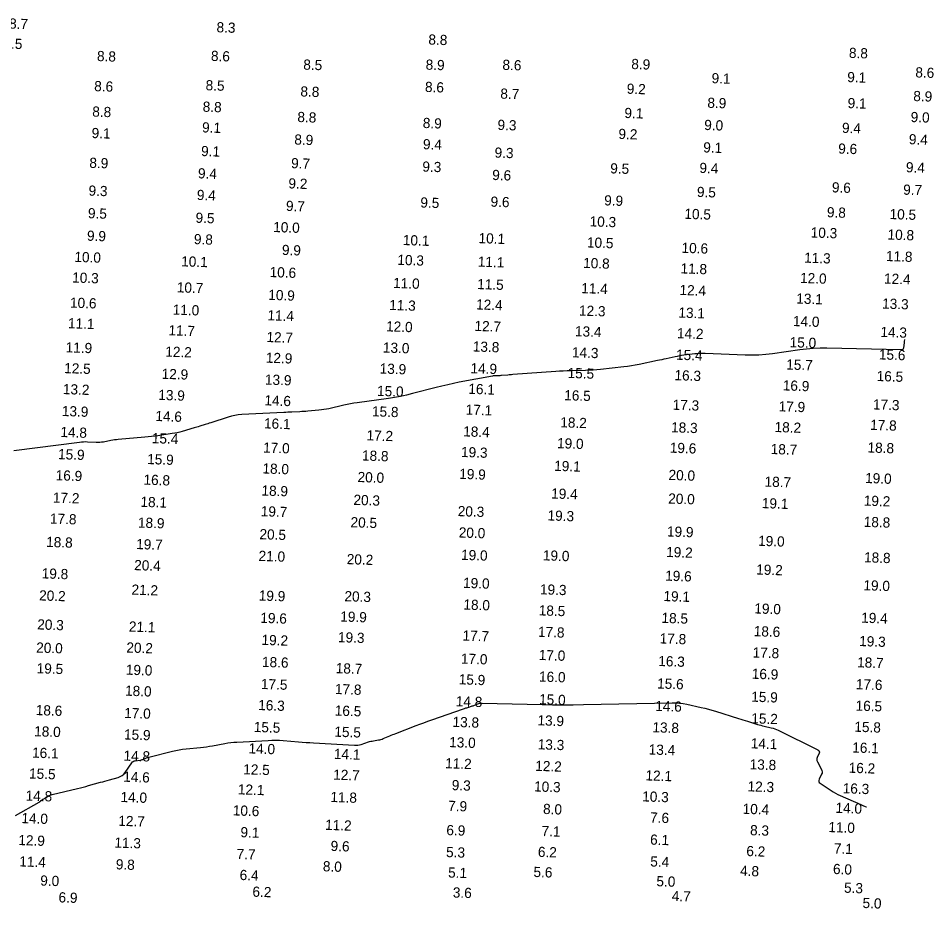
# Model space of a CAD drawing. Extents: x 988130 to 1132882, y 654656 to 841453.
# Drawn here: x 1069285.8 to 1069735.2, y 733585.5 to 734022.4 of the extents above; entities that cross this region are included whole.
import ezdxf

# ---------------------------------------------------------------- set-up
doc = ezdxf.new("R2010")
doc.units = 0
doc.layers.add('V-TOPO-MAJR', color=7, linetype='Continuous')
doc.layers.add('V-TOPO-SOUN', color=7, linetype='Continuous')

msp = doc.modelspace()

# ---------------------------------------------------------------- linework, layer by layer
at = {"layer": 'V-TOPO-MAJR'}
for points in [[(1069720.82, 733864.9), (1069720.71, 733863.9), (1069720.69, 733863.73), (1069720.68, 733863.57), (1069720.66, 733863.4), (1069720.64, 733863.23), (1069720.35, 733860.7), (1069720.24, 733860.29), (1069720.02, 733859.99), (1069719.7, 733859.82), (1069719.28, 733859.77), (1069682.82, 733860.5), (1069679.45, 733860.5), (1069676.1, 733860.37), (1069672.75, 733860.1), (1069669.41, 733859.7), (1069656.06, 733857.82), (1069652.72, 733857.42), (1069649.37, 733857.18), (1069646.01, 733857.09), (1069642.65, 733857.14), (1069623, 733857.92), (1069621.73, 733857.94), (1069620.46, 733857.92), (1069619.2, 733857.84), (1069617.94, 733857.72), (1069612.58, 733857.07), (1069611.48, 733856.93), (1069610.39, 733856.76), (1069609.3, 733856.56), (1069608.22, 733856.34), (1069603.89, 733855.4), (1069602.8, 733855.16), (1069601.72, 733854.93), (1069600.64, 733854.7), (1069599.56, 733854.47), (1069590.55, 733852.55), (1069588.69, 733852.18), (1069586.81, 733851.86), (1069584.93, 733851.58), (1069583.04, 733851.36), (1069571.59, 733850.16), (1069569.78, 733849.98), (1069567.96, 733849.85), (1069566.14, 733849.75), (1069564.32, 733849.68), (1069557.04, 733849.48), (1069555.21, 733849.42), (1069553.39, 733849.34), (1069551.57, 733849.24), (1069549.76, 733849.12), (1069528.64, 733847.59), (1069528.01, 733847.54), (1069527.37, 733847.49), (1069526.74, 733847.44), (1069526.1, 733847.38), (1069523.04, 733847.12), (1069522.67, 733847.09), (1069522.3, 733847.07), (1069521.93, 733847.06), (1069521.56, 733847.05), (1069520.08, 733847.04), (1069519.71, 733847.03), (1069519.34, 733847), (1069518.98, 733846.96), (1069518.61, 733846.9), (1069502.28, 733843.83), (1069499.44, 733843.27), (1069496.62, 733842.66), (1069493.8, 733842), (1069491, 733841.3), (1069479.3, 733838.25), (1069476.4, 733837.54), (1069473.5, 733836.92), (1069470.57, 733836.38), (1069467.63, 733835.92), (1069452.25, 733833.76), (1069450.59, 733833.51), (1069448.94, 733833.22), (1069447.3, 733832.9), (1069445.66, 733832.55), (1069438.27, 733830.87), (1069437.06, 733830.62), (1069435.84, 733830.41), (1069434.61, 733830.24), (1069433.38, 733830.11), (1069427.9, 733829.65), (1069426.93, 733829.57), (1069425.96, 733829.5), (1069424.99, 733829.44), (1069424.02, 733829.39), (1069420.14, 733829.2), (1069419.17, 733829.15), (1069418.2, 733829.11), (1069417.23, 733829.06), (1069416.26, 733829.01), (1069395.57, 733827.99), (1069393.85, 733827.84), (1069392.15, 733827.59), (1069390.47, 733827.21), (1069388.82, 733826.73), (1069380.28, 733823.91), (1069379.61, 733823.69), (1069378.94, 733823.48), (1069378.27, 733823.27), (1069377.59, 733823.06), (1069374.89, 733822.25), (1069374.21, 733822.05), (1069373.54, 733821.85), (1069372.86, 733821.65), (1069372.18, 733821.45), (1069366.28, 733819.71), (1069365.06, 733819.37), (1069363.84, 733819.08), (1069362.61, 733818.83), (1069361.37, 733818.62), (1069354.38, 733817.58), (1069352.8, 733817.36), (1069351.21, 733817.16), (1069349.63, 733816.99), (1069348.03, 733816.84), (1069334.9, 733815.73), (1069333.98, 733815.64), (1069333.07, 733815.52), (1069332.17, 733815.39), (1069331.26, 733815.22), (1069327.65, 733814.52), (1069326.75, 733814.37), (1069325.84, 733814.28), (1069324.93, 733814.24), (1069324.01, 733814.27), (1069319.88, 733814.5), (1069318.89, 733814.53), (1069317.89, 733814.51), (1069316.9, 733814.46), (1069315.92, 733814.35), (1069283.57, 733810.22)], [(1069284.5, 733631.27), (1069296.01, 733637.77), (1069296.12, 733637.84), (1069296.24, 733637.92), (1069296.34, 733638.01), (1069296.44, 733638.1), (1069296.86, 733638.51), (1069296.95, 733638.6), (1069297.04, 733638.67), (1069297.14, 733638.75), (1069297.25, 733638.81), (1069297.67, 733639.07), (1069297.78, 733639.13), (1069297.89, 733639.19), (1069297.99, 733639.26), (1069298.1, 733639.32), (1069300.61, 733640.74), (1069301.07, 733640.98), (1069301.54, 733641.18), (1069302.03, 733641.36), (1069302.53, 733641.49), (1069314.97, 733644.5), (1069316.32, 733644.83), (1069317.67, 733645.18), (1069319.02, 733645.53), (1069320.36, 733645.9), (1069326.24, 733647.52), (1069327.32, 733647.82), (1069328.4, 733648.13), (1069329.48, 733648.43), (1069330.55, 733648.73), (1069334.86, 733649.96), (1069335.88, 733650.34), (1069336.8, 733650.87), (1069337.6, 733651.56), (1069338.3, 733652.4), (1069341.59, 733657.12), (1069341.92, 733657.5), (1069342.3, 733657.79), (1069342.74, 733658), (1069343.23, 733658.11), (1069345.61, 733658.41), (1069345.98, 733658.46), (1069346.35, 733658.55), (1069346.7, 733658.65), (1069347.05, 733658.78), (1069348.45, 733659.36), (1069348.8, 733659.49), (1069349.15, 733659.62), (1069349.51, 733659.73), (1069349.87, 733659.83), (1069361.55, 733662.8), (1069363.19, 733663.19), (1069364.85, 733663.51), (1069366.51, 733663.77), (1069368.19, 733663.96), (1069375.29, 733664.64), (1069376.78, 733664.79), (1069378.27, 733664.99), (1069379.76, 733665.21), (1069381.24, 733665.47), (1069387.15, 733666.57), (1069388.63, 733666.82), (1069390.12, 733667.02), (1069391.61, 733667.18), (1069393.11, 733667.28), (1069408.43, 733668.12), (1069410.3, 733668.19), (1069412.16, 733668.2), (1069414.03, 733668.14), (1069415.89, 733668.02), (1069423.35, 733667.42), (1069425.21, 733667.27), (1069427.08, 733667.13), (1069428.94, 733667.01), (1069430.81, 733666.89), (1069450.83, 733665.71), (1069451.67, 733665.7), (1069452.49, 733665.77), (1069453.31, 733665.91), (1069454.11, 733666.14), (1069457.72, 733667.31), (1069458.32, 733667.5), (1069458.92, 733667.65), (1069459.53, 733667.79), (1069460.15, 733667.9), (1069462.62, 733668.29), (1069463.24, 733668.4), (1069463.84, 733668.55), (1069464.43, 733668.74), (1069465.01, 733668.97), (1069468.2, 733670.31), (1069468.93, 733670.62), (1069469.66, 733670.91), (1069470.39, 733671.2), (1069471.12, 733671.49), (1069481.09, 733675.33), (1069483, 733676.06), (1069484.92, 733676.77), (1069486.84, 733677.47), (1069488.76, 733678.15), (1069504.46, 733683.65), (1069504.84, 733683.78), (1069505.21, 733683.91), (1069505.59, 733684.03), (1069505.97, 733684.15), (1069507.49, 733684.62), (1069507.86, 733684.74), (1069508.24, 733684.86), (1069508.62, 733684.99), (1069508.99, 733685.13), (1069511.41, 733686.02), (1069511.94, 733686.19), (1069512.48, 733686.3), (1069513.03, 733686.37), (1069513.59, 733686.38), (1069542.93, 733685.68), (1069548.01, 733685.59), (1069553.09, 733685.55), (1069558.17, 733685.57), (1069563.25, 733685.64), (1069606.87, 733686.49), (1069608.67, 733686.48), (1069610.46, 733686.36), (1069612.25, 733686.14), (1069614.02, 733685.81), (1069621.08, 733684.31), (1069622.84, 733683.91), (1069624.59, 733683.47), (1069626.33, 733682.98), (1069628.05, 733682.45), (1069639.36, 733678.81), (1069640.46, 733678.47), (1069641.55, 733678.12), (1069642.64, 733677.78), (1069643.74, 733677.45), (1069648.63, 733675.97), (1069649.48, 733675.72), (1069650.33, 733675.49), (1069651.19, 733675.27), (1069652.05, 733675.06), (1069655.49, 733674.25), (1069656.34, 733674.03), (1069657.17, 733673.76), (1069657.99, 733673.44), (1069658.79, 733673.07), (1069678.37, 733663.39), (1069678.8, 733663.1), (1069679.03, 733662.74), (1069679.08, 733662.31), (1069678.95, 733661.82), (1069678.04, 733659.71), (1069677.87, 733659.18), (1069677.83, 733658.66), (1069677.91, 733658.15), (1069678.12, 733657.64), (1069680.12, 733653.85), (1069680.36, 733653.26), (1069680.45, 733652.66), (1069680.38, 733652.06), (1069680.16, 733651.46), (1069678.97, 733649.06), (1069678.78, 733648.49), (1069678.8, 733647.97), (1069679.04, 733647.51), (1069679.49, 733647.11), (1069684.81, 733643.5), (1069685.89, 733642.8), (1069687.01, 733642.15), (1069688.15, 733641.56), (1069689.32, 733641.02), (1069699.49, 733636.59), (1069699.81, 733636.45), (1069700.13, 733636.32), (1069700.44, 733636.19), (1069700.76, 733636.06), (1069702.04, 733635.54), (1069702.23, 733635.49)]]:
    msp.add_lwpolyline(points, dxfattribs=at)

# ---------------------------------------------------------------- texts
at = {"layer": 'V-TOPO-SOUN'}
for s, p in [('8.7', (1069281.25, 734017.42)), ('8.3', (1069383.08, 734015.61)), ('8.8', (1069487.08, 734009.59)), ('8.5', (1069278.5, 734007.67)), ('8.8', (1069324.4, 734001.49)), ('8.6', (1069380.34, 734001.56)), ('8.8', (1069693.52, 734003.05)), ('8.5', (1069425.67, 733997.28)), ('8.9', (1069485.74, 733997.27)), ('8.6', (1069523.44, 733997.18)), ('8.9', (1069586.68, 733997.58)), ('9.1', (1069626.1, 733990.63)), ('9.1', (1069692.69, 733991.16)), ('8.6', (1069726.12, 733993.48)), ('8.6', (1069323.03, 733986.73)), ('8.5', (1069377.72, 733987.16)), ('8.6', (1069485.41, 733986.33)), ('8.8', (1069424.26, 733984.13)), ('8.7', (1069522.39, 733983.04)), ('9.2', (1069584.47, 733985.46)), ('8.9', (1069725.11, 733981.87)), ('8.9', (1069624.03, 733978.56)), ('9.1', (1069692.88, 733978.4)), ('8.8', (1069322.08, 733974.23)), ('8.8', (1069376.29, 733976.64)), ('9.1', (1069583.31, 733973.56)), ('8.8', (1069422.77, 733971.58)), ('8.9', (1069484.34, 733968.65)), ('9.0', (1069723.82, 733971.56)), ('9.1', (1069321.77, 733963.71)), ('9.1', (1069375.98, 733966.49)), ('9.3', (1069521.01, 733967.71)), ('9.0', (1069622.48, 733967.67)), ('9.4', (1069690.11, 733966.25)), ('8.9', (1069421.26, 733960.52)), ('9.2', (1069580.37, 733963.28)), ('9.4', (1069722.94, 733960.67)), ('9.1', (1069375.51, 733954.87)), ('9.4', (1069484.4, 733958.23)), ('9.1', (1069622, 733956.67)), ('9.6', (1069688.26, 733956.08)), ('9.3', (1069519.57, 733954.1)), ('8.9', (1069320.65, 733949.1)), ('9.7', (1069419.7, 733948.92)), ('9.3', (1069484.12, 733947.24)), ('9.5', (1069576.34, 733946.38)), ('9.4', (1069620.13, 733946.6)), ('9.4', (1069721.48, 733946.91)), ('9.4', (1069373.97, 733943.94)), ('9.6', (1069518.41, 733943.14)), ('9.2', (1069418.37, 733939)), ('9.6', (1069685.15, 733937.06)), ('9.3', (1069320.26, 733935.45)), ('9.4', (1069373.42, 733933.33)), ('9.5', (1069618.9, 733934.81)), ('9.7', (1069720.14, 733935.92)), ('9.7', (1069417.16, 733927.95)), ('9.5', (1069483.14, 733929.62)), ('9.6', (1069517.6, 733930.03)), ('9.9', (1069573.37, 733930.67)), ('9.5', (1069319.96, 733924.37)), ('10.5 ', (1069612.75, 733924.08)), ('9.8', (1069682.7, 733924.84)), ('10.5 ', (1069713.48, 733923.95)), ('9.5', (1069372.78, 733922.13)), ('10.3 ', (1069566.23, 733920.36)), ('10.0 ', (1069410.9, 733917.58)), ('10.3 ', (1069674.75, 733914.91)), ('9.9', (1069319.49, 733913.32)), ('9.8', (1069371.98, 733911.64)), ('10.1 ', (1069474.53, 733911.19)), ('10.1 ', (1069511.71, 733912.13)), ('10.5 ', (1069564.91, 733910.02)), ('10.8 ', (1069712.48, 733913.91)), ('9.9', (1069415.19, 733906.34)), ('10.6 ', (1069611.35, 733907.39)), ('10.0 ', (1069313.31, 733902.92)), ('10.1 ', (1069365.73, 733900.74)), ('10.3 ', (1069471.86, 733901.49)), ('11.3 ', (1069671.52, 733902.54)), ('11.8 ', (1069711.69, 733903.34)), ('11.1 ', (1069511.33, 733900.59)), ('10.8 ', (1069563.05, 733899.97)), ('11.8 ', (1069610.85, 733897.28)), ('10.3 ', (1069312.22, 733892.82)), ('10.6 ', (1069409.15, 733895.48)), ('12.0 ', (1069669.53, 733892.6)), ('12.4 ', (1069710.75, 733892.29)), ('10.7 ', (1069363.58, 733887.98)), ('11.0 ', (1069469.76, 733890.13)), ('11.5 ', (1069511.04, 733889.58)), ('11.4 ', (1069562.12, 733887.59)), ('10.9 ', (1069408.49, 733884.3)), ('12.4 ', (1069610.35, 733886.7)), ('10.6 ', (1069311.15, 733880.47)), ('11.3 ', (1069467.85, 733879.34)), ('12.4 ', (1069510.49, 733879.59)), ('13.1 ', (1069667.68, 733882.5)), ('13.3 ', (1069709.8, 733880.02)), ('11.0 ', (1069361.57, 733877.05)), ('11.4 ', (1069408.08, 733874.27)), ('12.3 ', (1069561.01, 733876.59)), ('13.1 ', (1069609.81, 733875.6)), ('11.1 ', (1069310.17, 733870.38)), ('14.0 ', (1069666.03, 733871.43)), ('11.7 ', (1069359.49, 733866.92)), ('12.0 ', (1069466.31, 733868.84)), ('12.7 ', (1069509.72, 733869.06)), ('13.4 ', (1069559.04, 733866.45)), ('14.2 ', (1069609.12, 733865.47)), ('14.3 ', (1069708.97, 733866.1)), ('12.7 ', (1069407.59, 733863.6)), ('15.0 ', (1069664.42, 733861.05)), ('11.9 ', (1069309.01, 733858.55)), ('12.2 ', (1069357.94, 733856.45)), ('13.0 ', (1069464.75, 733858.46)), ('13.8 ', (1069508.88, 733858.97)), ('14.3 ', (1069557.55, 733856.09)), ('12.9 ', (1069407.28, 733853.45)), ('15.4 ', (1069608.64, 733854.91)), ('15.6 ', (1069708.24, 733855.07)), ('12.5 ', (1069308.3, 733848.34)), ('13.9 ', (1069463.17, 733848.14)), ('14.9 ', (1069507.77, 733848.29)), ('15.7 ', (1069662.75, 733850.13)), ('12.9 ', (1069356.14, 733845.55)), ('13.9 ', (1069406.85, 733842.72)), ('15.5 ', (1069555.42, 733845.97)), ('16.3 ', (1069607.89, 733844.88)), ('16.5 ', (1069707.12, 733844.46)), ('13.2 ', (1069307.67, 733838.05)), ('16.1 ', (1069506.7, 733838.19)), ('16.9 ', (1069661.06, 733839.86)), ('13.9 ', (1069354.51, 733835.22)), ('15.0 ', (1069461.87, 733837.16)), ('16.5 ', (1069553.77, 733835.06)), ('14.6 ', (1069406.59, 733832.53)), ('17.3 ', (1069606.99, 733830.36)), ('17.9 ', (1069659.01, 733829.59)), ('17.3 ', (1069705.32, 733830.52)), ('13.9 ', (1069307.16, 733827.29)), ('14.6 ', (1069353.06, 733824.84)), ('15.8 ', (1069459.39, 733827.14)), ('17.1 ', (1069505.38, 733827.99)), ('16.1 ', (1069406.39, 733821.23)), ('18.2 ', (1069551.83, 733821.75)), ('17.8 ', (1069703.94, 733820.5)), ('14.8 ', (1069306.44, 733816.99)), ('17.2 ', (1069456.73, 733815.37)), ('18.4 ', (1069504.17, 733817.3)), ('18.3 ', (1069606.22, 733819.31)), ('18.2 ', (1069657.02, 733819.44)), ('15.4 ', (1069351.34, 733813.97)), ('19.0 ', (1069550.24, 733811.5)), ('17.0 ', (1069405.96, 733809.35)), ('19.3 ', (1069503.1, 733807.18)), ('19.6 ', (1069605.58, 733809.29)), ('18.7 ', (1069655.11, 733808.64)), ('18.8 ', (1069702.65, 733809.41)), ('15.9 ', (1069305.29, 733806.13)), ('15.9 ', (1069349.04, 733803.71)), ('18.8 ', (1069454.49, 733805.48)), ('18.0 ', (1069405.63, 733799.11)), ('19.1 ', (1069548.83, 733800.4)), ('16.9 ', (1069304.12, 733795.76)), ('16.8 ', (1069347.24, 733793.61)), ('20.0 ', (1069452.32, 733794.9)), ('19.9 ', (1069502.24, 733796.46)), ('20.0 ', (1069604.97, 733795.92)), ('19.0 ', (1069701.46, 733794.41)), ('18.7 ', (1069652.12, 733792.66)), ('17.2 ', (1069302.77, 733784.81)), ('18.9 ', (1069405.14, 733788.27)), ('19.4 ', (1069547.36, 733786.82)), ('20.0 ', (1069604.82, 733784.35)), ('18.1 ', (1069345.74, 733782.74)), ('20.3 ', (1069450.3, 733783.7)), ('19.1 ', (1069650.77, 733782.1)), ('19.2 ', (1069700.81, 733783.31)), ('19.7 ', (1069404.81, 733778.11)), ('20.3 ', (1069501.49, 733778.17)), ('19.3 ', (1069545.58, 733776.05)), ('17.8 ', (1069301.32, 733774.51)), ('18.9 ', (1069344.51, 733772.54)), ('20.5 ', (1069448.87, 733772.71)), ('18.8 ', (1069700.78, 733772.92)), ('20.5 ', (1069404.16, 733766.85)), ('20.0 ', (1069501.99, 733767.69)), ('19.9 ', (1069604.2, 733768.19)), ('18.8 ', (1069299.45, 733763.07)), ('19.7 ', (1069343.63, 733762)), ('19.0 ', (1069648.94, 733763.61)), ('19.2 ', (1069603.8, 733758.12)), ('21.0 ', (1069403.73, 733756.19)), ('20.2 ', (1069447, 733754.61)), ('19.0 ', (1069503.12, 733756.71)), ('19.0 ', (1069543.29, 733756.46)), ('18.8 ', (1069700.94, 733755.51)), ('20.4 ', (1069342.66, 733751.67)), ('19.2 ', (1069648.01, 733749.53)), ('19.8 ', (1069297.26, 733747.61)), ('19.6 ', (1069603.31, 733746.49)), ('21.2 ', (1069341.35, 733739.63)), ('19.0 ', (1069504.1, 733742.95)), ('19.3 ', (1069541.85, 733739.79)), ('19.0 ', (1069700.63, 733741.78)), ('20.2 ', (1069296, 733736.8)), ('19.9 ', (1069403.82, 733736.74)), ('20.3 ', (1069445.87, 733736.41)), ('19.1 ', (1069602.47, 733736.48)), ('18.0 ', (1069504.27, 733732.32)), ('19.0 ', (1069647.09, 733730.41)), ('19.6 ', (1069404.59, 733725.81)), ('19.9 ', (1069443.83, 733726.45)), ('18.5 ', (1069541.25, 733729.46)), ('18.5 ', (1069601.5, 733725.79)), ('19.4 ', (1069699.54, 733725.87)), ('20.3 ', (1069295.07, 733722.57)), ('21.1 ', (1069340.06, 733721.52)), ('17.7 ', (1069503.86, 733717.12)), ('17.8 ', (1069540.89, 733718.95)), ('18.6 ', (1069646.79, 733719.26)), ('19.2 ', (1069405.18, 733715)), ('19.3 ', (1069442.7, 733716.31)), ('17.8 ', (1069600.62, 733715.69)), ('19.3 ', (1069698.53, 733714.4)), ('20.0 ', (1069294.56, 733711.21)), ('20.2 ', (1069338.83, 733711.23)), ('17.0 ', (1069541.27, 733707.57)), ('17.8 ', (1069646.26, 733708.79)), ('18.6 ', (1069405.4, 733704.17)), ('17.0 ', (1069503.06, 733705.79)), ('16.3 ', (1069599.93, 733704.61)), ('18.7 ', (1069697.53, 733703.97)), ('19.5 ', (1069294.78, 733701.06)), ('19.0 ', (1069338.56, 733700.35)), ('18.7 ', (1069441.6, 733701.09)), ('15.9 ', (1069501.98, 733695.62)), ('16.0 ', (1069541.39, 733696.98)), ('16.9 ', (1069645.82, 733698.36)), ('18.0 ', (1069338.18, 733690.04)), ('17.5 ', (1069404.88, 733693.33)), ('17.8 ', (1069441.21, 733690.87)), ('15.6 ', (1069599.37, 733693.58)), ('17.6 ', (1069696.94, 733693.23)), ('15.0 ', (1069541.43, 733685.85)), ('15.9 ', (1069645.57, 733687.1)), ('16.3 ', (1069403.54, 733683)), ('14.8 ', (1069500.54, 733684.86)), ('14.6 ', (1069598.46, 733682.57)), ('16.5 ', (1069696.79, 733682.72)), ('18.6 ', (1069294.35, 733680.53)), ('17.0 ', (1069337.76, 733679.13)), ('16.5 ', (1069441.13, 733680.29)), ('15.2 ', (1069645.6, 733676.5)), ('15.5 ', (1069401.36, 733672.24)), ('13.8 ', (1069498.94, 733674.75)), ('13.9 ', (1069540.63, 733675.51)), ('13.8 ', (1069597.06, 733672.1)), ('15.8 ', (1069696.18, 733672.35)), ('18.0 ', (1069293.57, 733670.14)), ('15.9 ', (1069337.67, 733668.57)), ('15.5 ', (1069440.93, 733669.91)), ('13.0 ', (1069497.28, 733664.81)), ('13.3 ', (1069540.76, 733663.72)), ('14.1 ', (1069645.32, 733664.19)), ('16.1 ', (1069292.53, 733659.63)), ('14.8 ', (1069337.44, 733658.16)), ('14.0 ', (1069398.79, 733661.73)), ('14.1 ', (1069440.71, 733659.03)), ('13.4 ', (1069595.22, 733661.2)), ('16.1 ', (1069695.15, 733662.18)), ('11.2 ', (1069495.31, 733654.45)), ('13.8 ', (1069644.79, 733653.92)), ('15.5 ', (1069291.05, 733649.41)), ('12.5 ', (1069396.2, 733651.49)), ('12.2 ', (1069539.54, 733653.17)), ('16.2 ', (1069693.39, 733652.23)), ('14.6 ', (1069337.29, 733647.83)), ('12.7 ', (1069440.35, 733648.85)), ('12.1 ', (1069593.64, 733648.47)), ('12.1 ', (1069393.56, 733641.63)), ('9.3', (1069498.56, 733643.71)), ('10.3 ', (1069538.96, 733643.06)), ('12.3 ', (1069643.76, 733643.1)), ('16.3 ', (1069690.47, 733642.15)), ('14.8 ', (1069289.38, 733638.56)), ('14.0 ', (1069335.95, 733637.87)), ('11.8 ', (1069438.98, 733637.88)), ('10.3 ', (1069592.04, 733638.17)), ('10.6 ', (1069391.07, 733631.3)), ('7.9', (1069496.79, 733633.52)), ('8.0', (1069543.37, 733632.01)), ('10.4 ', (1069641.33, 733632.09)), ('14.0 ', (1069686.92, 733632.55)), ('14.0 ', (1069287.3, 733627.51)), ('7.6', (1069595.92, 733627.81)), ('12.7 ', (1069334.87, 733626.2)), ('11.2 ', (1069436.38, 733624.21)), ('11.0 ', (1069683.43, 733623.11)), ('9.1', (1069394.83, 733620.6)), ('6.9', (1069495.91, 733621.63)), ('7.1', (1069542.64, 733621.15)), ('8.3', (1069644.98, 733621.61)), ('12.9 ', (1069285.8, 733616.74)), ('11.3 ', (1069332.95, 733615.5)), ('9.6', (1069439.08, 733613.86)), ('6.1', (1069595.93, 733616.96)), ('7.7', (1069392.93, 733609.89)), ('5.3', (1069495.77, 733610.85)), ('6.2', (1069540.83, 733610.95)), ('6.2', (1069643.16, 733611.35)), ('7.1', (1069686.13, 733612.62)), ('11.4 ', (1069286.26, 733606.26)), ('9.8', (1069333.65, 733604.84)), ('5.4', (1069595.99, 733606.23)), ('6.4', (1069394.43, 733599.6)), ('8.0', (1069435.28, 733603.88)), ('5.1', (1069496.77, 733600.82)), ('5.6', (1069538.67, 733601.09)), ('4.8', (1069640.09, 733601.68)), ('6.0', (1069685.7, 733602.54)), ('9.0', (1069296.55, 733596.88)), ('5.0', (1069599.01, 733596.55)), ('6.2', (1069400.71, 733591.41)), ('3.6', (1069499.07, 733591.01)), ('5.3', (1069691.11, 733593.35)), ('6.9', (1069305.52, 733588.64)), ('4.7', (1069606.55, 733589.29)), ('5.0', (1069700.2, 733585.86))]:
    msp.add_text(s, height=5, rotation=358, dxfattribs=at).set_placement(p)

doc.saveas('drawing.dxf')
